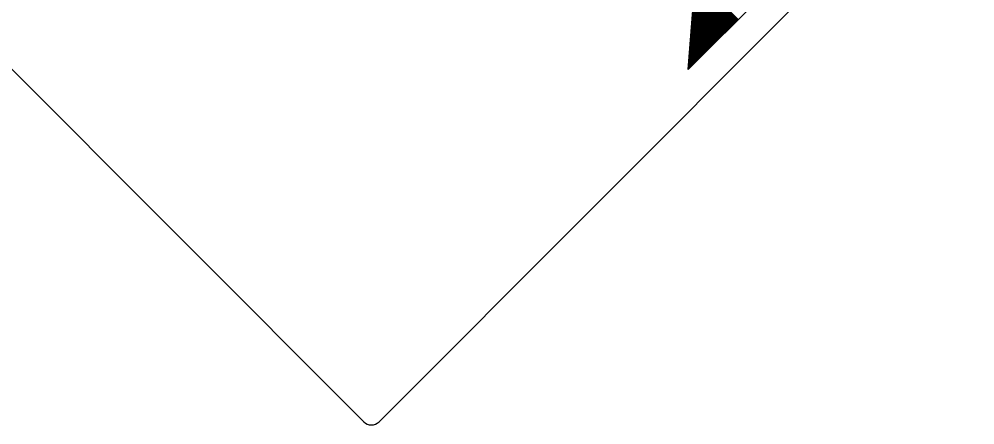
# Model space of a CAD drawing. Extents: x -100 to 745, y -1581 to -107.
# Drawn here: x 274.5 to 281.24, y -742.03 to -739.17 of the extents above; entities that cross this region are included whole.
import ezdxf

# ---------------------------------------------------------------- set-up
doc = ezdxf.new("R2010")
doc.units = 0
doc.layers.add('Default', color=7, linetype='Continuous')

msp = doc.modelspace()

# ---------------------------------------------------------------- linework, layer by layer
at = {"layer": 'Default'}
for p, q in [((281.0021, -737.752), (279.2201, -739.529)), ((276.9313, -742.0112), (272.7255, -737.8055)), ((281.2449, -737.8055), (277.0391, -742.0112)), ((279.2201, -739.529), (279.3274, -738.2057)), ((279.2712, -738.8988), (279.5612, -739.1889)), ((279.2715, -738.8947), (279.5635, -739.1866)), ((279.2719, -738.8905), (279.5657, -739.1844)), ((279.2722, -738.8864), (279.568, -739.1821)), ((279.2726, -738.8822), (279.5702, -739.1799)), ((279.2729, -738.8781), (279.5725, -739.1776)), ((279.2732, -738.8739), (279.5747, -739.1754)), ((279.2658, -738.9653), (279.5252, -739.2248)), ((279.2662, -738.9612), (279.5275, -739.2225)), ((279.2665, -738.957), (279.5297, -739.2203)), ((279.2668, -738.9529), (279.532, -739.218)), ((279.2672, -738.9487), (279.5342, -739.2158)), ((279.2675, -738.9446), (279.5365, -739.2135)), ((279.2678, -738.9404), (279.5387, -739.2113)), ((279.2682, -738.9362), (279.541, -739.209)), ((279.2685, -738.9321), (279.5432, -739.2068)), ((279.2688, -738.9279), (279.5455, -739.2046)), ((279.2692, -738.9238), (279.5477, -739.2023)), ((279.2695, -738.9196), (279.55, -739.2001)), ((279.2699, -738.9155), (279.5522, -739.1978)), ((279.2702, -738.9113), (279.5545, -739.1956)), ((279.2705, -738.9071), (279.5567, -739.1933)), ((279.2709, -738.903), (279.559, -739.1911)), ((279.2601, -739.036), (279.487, -739.2629)), ((279.2604, -739.0318), (279.4892, -739.2606)), ((279.2608, -739.0277), (279.4915, -739.2584)), ((279.2611, -739.0235), (279.4937, -739.2562)), ((279.2614, -739.0194), (279.496, -739.2539)), ((279.2618, -739.0152), (279.4982, -739.2517)), ((279.2621, -739.0111), (279.5005, -739.2494)), ((279.2624, -739.0069), (279.5027, -739.2472)), ((279.2628, -739.0027), (279.505, -739.2449)), ((279.2631, -738.9986), (279.5072, -739.2427)), ((279.2635, -738.9944), (279.5095, -739.2405)), ((279.2638, -738.9903), (279.5117, -739.2382)), ((279.2641, -738.9861), (279.514, -739.236)), ((279.2645, -738.982), (279.5162, -739.2337)), ((279.2648, -738.9778), (279.5185, -739.2315)), ((279.2651, -738.9736), (279.5207, -739.2292)), ((279.2655, -738.9695), (279.523, -739.227)), ((279.2547, -739.1025), (279.451, -739.2988)), ((279.255, -739.0983), (279.4532, -739.2965)), ((279.2554, -739.0942), (279.4555, -739.2943)), ((279.2557, -739.09), (279.4577, -739.2921)), ((279.256, -739.0859), (279.46, -739.2898)), ((279.2564, -739.0817), (279.4622, -739.2876)), ((279.2567, -739.0776), (279.4645, -739.2853)), ((279.2571, -739.0734), (279.4667, -739.2831)), ((279.2574, -739.0692), (279.469, -739.2808)), ((279.2577, -739.0651), (279.4712, -739.2786)), ((279.2581, -739.0609), (279.4735, -739.2764)), ((279.2584, -739.0568), (279.4757, -739.2741)), ((279.2587, -739.0526), (279.478, -739.2719)), ((279.2591, -739.0485), (279.4802, -739.2696)), ((279.2594, -739.0443), (279.4825, -739.2674)), ((279.2597, -739.0402), (279.4847, -739.2651)), ((279.2493, -739.169), (279.415, -739.3347)), ((279.2496, -739.1648), (279.4172, -739.3324)), ((279.25, -739.1607), (279.4195, -739.3302)), ((279.2503, -739.1565), (279.4217, -739.328)), ((279.2507, -739.1524), (279.424, -739.3257)), ((279.251, -739.1482), (279.4262, -739.3235)), ((279.2513, -739.1441), (279.4285, -739.3212)), ((279.2517, -739.1399), (279.4307, -739.319)), ((279.252, -739.1357), (279.433, -739.3167)), ((279.2523, -739.1316), (279.4352, -739.3145)), ((279.2527, -739.1274), (279.4375, -739.3123)), ((279.253, -739.1233), (279.4397, -739.31)), ((279.2533, -739.1191), (279.442, -739.3078)), ((279.2537, -739.115), (279.4442, -739.3055)), ((279.254, -739.1108), (279.4465, -739.3033)), ((279.2544, -739.1067), (279.4487, -739.301)), ((279.2439, -739.2355), (279.379, -739.3706)), ((279.2442, -739.2313), (279.3812, -739.3683)), ((279.2446, -739.2272), (279.3835, -739.3661)), ((279.2449, -739.223), (279.3857, -739.3639)), ((279.2453, -739.2189), (279.388, -739.3616)), ((279.2456, -739.2147), (279.3902, -739.3594)), ((279.2459, -739.2106), (279.3925, -739.3571)), ((279.2463, -739.2064), (279.3947, -739.3549)), ((279.2466, -739.2023), (279.397, -739.3526)), ((279.2469, -739.1981), (279.3992, -739.3504)), ((279.2473, -739.1939), (279.4015, -739.3481)), ((279.2476, -739.1898), (279.4037, -739.3459)), ((279.248, -739.1856), (279.406, -739.3437)), ((279.2483, -739.1815), (279.4082, -739.3414)), ((279.2486, -739.1773), (279.4105, -739.3392)), ((279.249, -739.1732), (279.4127, -739.3369)), ((279.2382, -739.3062), (279.3407, -739.4087)), ((279.2385, -739.302), (279.343, -739.4065)), ((279.2389, -739.2978), (279.3452, -739.4042)), ((279.2392, -739.2937), (279.3475, -739.402)), ((279.2395, -739.2895), (279.3497, -739.3997)), ((279.2399, -739.2854), (279.352, -739.3975)), ((279.2402, -739.2812), (279.3542, -739.3953)), ((279.2405, -739.2771), (279.3565, -739.393)), ((279.2409, -739.2729), (279.3587, -739.3908)), ((279.2412, -739.2688), (279.361, -739.3885)), ((279.2416, -739.2646), (279.3632, -739.3863)), ((279.2419, -739.2604), (279.3655, -739.384)), ((279.2422, -739.2563), (279.3677, -739.3818)), ((279.2426, -739.2521), (279.37, -739.3796)), ((279.2429, -739.248), (279.3722, -739.3773)), ((279.2432, -739.2438), (279.3745, -739.3751)), ((279.2436, -739.2397), (279.3767, -739.3728)), ((279.2328, -739.3727), (279.3047, -739.4446)), ((279.2331, -739.3685), (279.307, -739.4424)), ((279.2335, -739.3644), (279.3092, -739.4401)), ((279.2338, -739.3602), (279.3115, -739.4379)), ((279.2341, -739.356), (279.3137, -739.4356)), ((279.2345, -739.3519), (279.316, -739.4334)), ((279.2348, -739.3477), (279.3182, -739.4312)), ((279.2352, -739.3436), (279.3205, -739.4289)), ((279.2355, -739.3394), (279.3227, -739.4267)), ((279.2358, -739.3353), (279.325, -739.4244)), ((279.2362, -739.3311), (279.3272, -739.4222)), ((279.2365, -739.3269), (279.3295, -739.4199)), ((279.2368, -739.3228), (279.3317, -739.4177)), ((279.2372, -739.3186), (279.334, -739.4155)), ((279.2375, -739.3145), (279.3362, -739.4132)), ((279.2378, -739.3103), (279.3385, -739.411)), ((279.2274, -739.4392), (279.2688, -739.4805)), ((279.2277, -739.435), (279.271, -739.4783)), ((279.2281, -739.4309), (279.2733, -739.476)), ((279.2284, -739.4267), (279.2755, -739.4738)), ((279.2287, -739.4225), (279.2778, -739.4715)), ((279.2291, -739.4184), (279.28, -739.4693)), ((279.2294, -739.4142), (279.2822, -739.4671)), ((279.2298, -739.4101), (279.2845, -739.4648)), ((279.2301, -739.4059), (279.2867, -739.4626)), ((279.2304, -739.4018), (279.289, -739.4603)), ((279.2308, -739.3976), (279.2912, -739.4581)), ((279.2311, -739.3934), (279.2935, -739.4558)), ((279.2314, -739.3893), (279.2957, -739.4536)), ((279.2318, -739.3851), (279.298, -739.4514)), ((279.2321, -739.381), (279.3002, -739.4491)), ((279.2325, -739.3768), (279.3025, -739.4469)), ((279.222, -739.5057), (279.2328, -739.5164)), ((279.2223, -739.5015), (279.235, -739.5142)), ((279.2227, -739.4974), (279.2373, -739.5119)), ((279.223, -739.4932), (279.2395, -739.5097)), ((279.2234, -739.489), (279.2418, -739.5074)), ((279.2237, -739.4849), (279.244, -739.5052)), ((279.224, -739.4807), (279.2463, -739.503)), ((279.2244, -739.4766), (279.2485, -739.5007)), ((279.2247, -739.4724), (279.2508, -739.4985)), ((279.225, -739.4683), (279.253, -739.4962)), ((279.2254, -739.4641), (279.2553, -739.494)), ((279.2257, -739.4599), (279.2575, -739.4917)), ((279.2261, -739.4558), (279.2598, -739.4895)), ((279.2264, -739.4516), (279.262, -739.4872)), ((279.2267, -739.4475), (279.2643, -739.485)), ((279.2271, -739.4433), (279.2665, -739.4828)), ((279.2203, -739.5265), (279.2215, -739.5276)), ((279.2207, -739.5223), (279.2238, -739.5254)), ((279.221, -739.5181), (279.226, -739.5231)), ((279.2213, -739.514), (279.2283, -739.5209)), ((279.2217, -739.5098), (279.2305, -739.5187))]:
    msp.add_line(p, q, dxfattribs=at)
msp.add_arc((276.9852, -741.9573), 0.0763, 225.00009, 315, dxfattribs=at)

doc.saveas('drawing.dxf')
